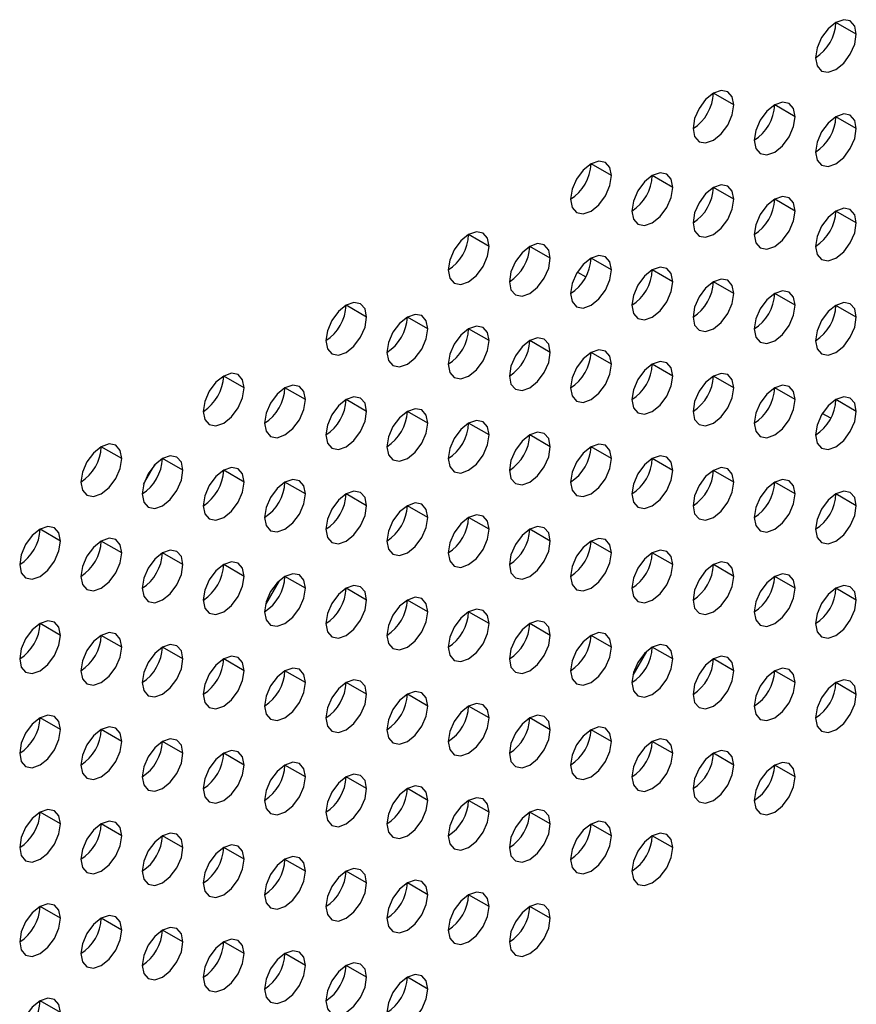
# Model space of a CAD drawing. Header units: millimetres. Extents: x 0 to 1118, y 0 to 864.
# Tile 330 of 397: x 988.77 to 991.67, y 707.5 to 710.91. Entities that reach past the tile are written whole.
import ezdxf

# ---------------------------------------------------------------- set-up
doc = ezdxf.new("R2010")
doc.units = ezdxf.units.MM

msp = doc.modelspace()

# ---------------------------------------------------------------- linework, layer by layer
at = {"color": 7, "linetype": 'Continuous', "lineweight": 25}
for p, q in [((991.6661, 710.8602), (991.5954, 710.901)), ((991.2419, 710.6152), (991.1712, 710.6561)), ((991.454, 710.5744), (991.3833, 710.6152)), ((991.6661, 710.5335), (991.5954, 710.5744)), ((990.8176, 710.3703), (990.7469, 710.4111)), ((991.0298, 710.3295), (990.959, 710.3703)), ((991.2419, 710.2886), (991.1712, 710.3294)), ((991.454, 710.2478), (991.3833, 710.2886)), ((991.6661, 710.2069), (991.5954, 710.2478)), ((990.3934, 710.1254), (990.3226, 710.1662)), ((990.6055, 710.0845), (990.5348, 710.1254)), ((990.8176, 710.0437), (990.7469, 710.0845)), ((990.6997, 710.0365), (990.7289, 710.0197)), ((991.0298, 710.0029), (990.959, 710.0437)), ((991.2419, 709.962), (991.1712, 710.0028)), ((991.454, 709.9212), (991.3833, 709.962)), ((989.9691, 709.8805), (989.8984, 709.9213)), ((990.8885, 709.9275), (990.8937, 709.9245)), ((991.6661, 709.8803), (991.5954, 709.9211)), ((990.1812, 709.8396), (990.1105, 709.8804)), ((990.3934, 709.7988), (990.3226, 709.8396)), ((990.6055, 709.7579), (990.5348, 709.7988)), ((990.8176, 709.7171), (990.7469, 709.7579)), ((991.0298, 709.6762), (990.959, 709.7171)), ((989.5448, 709.6356), (989.4741, 709.6764)), ((991.2419, 709.6354), (991.1712, 709.6762)), ((989.757, 709.5947), (989.6862, 709.6355)), ((991.454, 709.5945), (991.3833, 709.6354)), ((989.9691, 709.5539), (989.8984, 709.5947)), ((991.6661, 709.5537), (991.5954, 709.5945)), ((990.1812, 709.513), (990.1105, 709.5538)), ((991.5775, 709.5298), (991.5483, 709.5466)), ((990.3934, 709.4722), (990.3226, 709.513)), ((990.6055, 709.4313), (990.5348, 709.4721)), ((989.1206, 709.3906), (989.0499, 709.4314)), ((990.8176, 709.3905), (990.7469, 709.4313)), ((989.3327, 709.3498), (989.262, 709.3906)), ((991.0298, 709.3496), (990.959, 709.3904)), ((989.1964, 709.3016), (989.2356, 709.3695)), ((989.5448, 709.3089), (989.4741, 709.3498)), ((991.2419, 709.3088), (991.1712, 709.3496)), ((989.757, 709.2681), (989.6862, 709.3089)), ((991.454, 709.2679), (991.3833, 709.3087)), ((989.9691, 709.2272), (989.8984, 709.2681)), ((991.6661, 709.2271), (991.5954, 709.2679)), ((990.1812, 709.1864), (990.1105, 709.2272)), ((990.3934, 709.1455), (990.3226, 709.1864)), ((988.9084, 709.1049), (988.8377, 709.1457)), ((990.6055, 709.1047), (990.5348, 709.1455)), ((989.1206, 709.064), (989.0499, 709.1048)), ((990.8176, 709.0639), (990.7469, 709.1047)), ((989.3327, 709.0232), (989.262, 709.064)), ((991.0298, 709.023), (990.959, 709.0638)), ((989.5448, 708.9823), (989.4741, 709.0231)), ((991.2419, 708.9822), (991.1712, 709.023)), ((989.757, 708.9415), (989.6862, 708.9823)), ((991.454, 708.9413), (991.3833, 708.9821)), ((989.6662, 708.9673), (989.6185, 708.8847)), ((989.9691, 708.9006), (989.8984, 708.9414)), ((991.6661, 708.9005), (991.5954, 708.9413)), ((990.1812, 708.8598), (990.1105, 708.9006)), ((990.3934, 708.8189), (990.3226, 708.8598)), ((988.9084, 708.7782), (988.8377, 708.8191)), ((990.6055, 708.7781), (990.5348, 708.8189)), ((989.1206, 708.7374), (989.0499, 708.7782)), ((990.8176, 708.7372), (990.7469, 708.7781)), ((989.3327, 708.6965), (989.262, 708.7374)), ((990.9387, 708.722), (990.8913, 708.64)), ((991.0298, 708.6964), (990.959, 708.7372)), ((989.5448, 708.6557), (989.4741, 708.6965)), ((991.2419, 708.6555), (991.1712, 708.6964)), ((989.757, 708.6149), (989.6862, 708.6557)), ((991.454, 708.6147), (991.3833, 708.6555)), ((989.9691, 708.574), (989.8984, 708.6148)), ((991.6661, 708.5738), (991.5954, 708.6147)), ((990.1812, 708.5332), (990.1105, 708.574)), ((990.3934, 708.4923), (990.3226, 708.5331)), ((988.9084, 708.4516), (988.8377, 708.4924)), ((990.6055, 708.4515), (990.5348, 708.4923)), ((989.1206, 708.4108), (989.0499, 708.4516)), ((990.8176, 708.4106), (990.7469, 708.4514)), ((989.3327, 708.3699), (989.262, 708.4108)), ((991.0298, 708.3698), (990.959, 708.4106)), ((989.5448, 708.3291), (989.4741, 708.3699)), ((991.2419, 708.3289), (991.1712, 708.3697)), ((989.757, 708.2882), (989.6862, 708.3291)), ((991.454, 708.2881), (991.3833, 708.3289)), ((989.9691, 708.2474), (989.8984, 708.2882)), ((990.1812, 708.2065), (990.1105, 708.2474)), ((990.3934, 708.1657), (990.3226, 708.2065)), ((988.9084, 708.125), (988.8377, 708.1658)), ((990.6055, 708.1249), (990.5348, 708.1657)), ((989.1206, 708.0842), (989.0499, 708.125)), ((990.8176, 708.084), (990.7469, 708.1248)), ((989.3327, 708.0433), (989.262, 708.0841)), ((991.0298, 708.0432), (990.959, 708.084)), ((989.5448, 708.0025), (989.4741, 708.0433)), ((989.757, 707.9616), (989.6862, 708.0024)), ((989.9691, 707.9208), (989.8984, 707.9616)), ((990.1812, 707.8799), (990.1105, 707.9207)), ((990.3934, 707.8391), (990.3226, 707.8799)), ((988.9084, 707.7984), (988.8377, 707.8392)), ((990.6055, 707.7982), (990.5348, 707.8391)), ((989.1206, 707.7575), (989.0499, 707.7984)), ((989.3327, 707.7167), (989.262, 707.7575)), ((989.5448, 707.6759), (989.4741, 707.7167)), ((989.757, 707.635), (989.6862, 707.6758)), ((989.9691, 707.5942), (989.8984, 707.635)), ((990.1812, 707.5533), (990.1105, 707.5941)), ((988.9084, 707.4718), (988.8377, 707.5126))]:
    msp.add_line(p, q, dxfattribs=at)
at = {"color": 7, "linetype": 'Continuous', "lineweight": 25, "flags": 128}
for points in [[(991.6661, 710.8602), (991.6608, 710.8883), (991.6454, 710.9059), (991.6225, 710.9104), (991.5954, 710.901), (991.5684, 710.8792), (991.5454, 710.8482), (991.5301, 710.8129), (991.5247, 710.7785)], [(991.5247, 710.7785), (991.5301, 710.7504), (991.5454, 710.7327), (991.5684, 710.7283), (991.5954, 710.7377), (991.6225, 710.7595), (991.6454, 710.7905), (991.6608, 710.8258), (991.6661, 710.8602)], [(991.2419, 710.6152), (991.2365, 710.6434), (991.2212, 710.661), (991.1982, 710.6655), (991.1712, 710.6561), (991.1441, 710.6342), (991.1212, 710.6033), (991.1058, 710.568), (991.1005, 710.5336)], [(991.1005, 710.5336), (991.1058, 710.5055), (991.1212, 710.4878), (991.1441, 710.4834), (991.1712, 710.4928), (991.1982, 710.5146), (991.2212, 710.5455), (991.2365, 710.5809), (991.2419, 710.6152)], [(991.454, 710.5744), (991.4486, 710.6025), (991.4333, 710.6202), (991.4104, 710.6246), (991.3833, 710.6152), (991.3562, 710.5934), (991.3333, 710.5624), (991.318, 710.5271), (991.3126, 710.4928)], [(991.6661, 710.5335), (991.6608, 710.5617), (991.6454, 710.5793), (991.6225, 710.5838), (991.5954, 710.5744), (991.5684, 710.5525), (991.5454, 710.5216), (991.5301, 710.4863), (991.5247, 710.4519)], [(991.3126, 710.4928), (991.318, 710.4646), (991.3333, 710.447), (991.3562, 710.4425), (991.3833, 710.4519), (991.4104, 710.4738), (991.4333, 710.5047), (991.4486, 710.54), (991.454, 710.5744)], [(991.5247, 710.4519), (991.5301, 710.4238), (991.5454, 710.4061), (991.5684, 710.4017), (991.5954, 710.4111), (991.6225, 710.4329), (991.6454, 710.4639), (991.6608, 710.4992), (991.6661, 710.5335)], [(990.8176, 710.3703), (990.8122, 710.3985), (990.7969, 710.4161), (990.774, 710.4206), (990.7469, 710.4112), (990.7198, 710.3893), (990.6969, 710.3584), (990.6816, 710.323), (990.6762, 710.2887)], [(991.0298, 710.3295), (991.0244, 710.3576), (991.009, 710.3753), (990.9861, 710.3797), (990.959, 710.3703), (990.932, 710.3485), (990.909, 710.3175), (990.8937, 710.2822), (990.8883, 710.2478)], [(990.6762, 710.2887), (990.6816, 710.2605), (990.6969, 710.2429), (990.7198, 710.2384), (990.7469, 710.2478), (990.774, 710.2697), (990.7969, 710.3006), (990.8122, 710.336), (990.8176, 710.3703)], [(990.8883, 710.2478), (990.8937, 710.2197), (990.909, 710.202), (990.932, 710.1976), (990.959, 710.207), (990.9861, 710.2288), (991.009, 710.2598), (991.0244, 710.2951), (991.0298, 710.3295)], [(991.2419, 710.2886), (991.2365, 710.3168), (991.2212, 710.3344), (991.1982, 710.3389), (991.1712, 710.3295), (991.1441, 710.3076), (991.1212, 710.2767), (991.1058, 710.2413), (991.1005, 710.207)], [(991.1005, 710.207), (991.1058, 710.1788), (991.1212, 710.1612), (991.1441, 710.1567), (991.1712, 710.1661), (991.1982, 710.188), (991.2212, 710.2189), (991.2365, 710.2543), (991.2419, 710.2886)], [(991.454, 710.2478), (991.4486, 710.2759), (991.4333, 710.2936), (991.4104, 710.298), (991.3833, 710.2886), (991.3562, 710.2668), (991.3333, 710.2358), (991.318, 710.2005), (991.3126, 710.1661)], [(991.3126, 710.1661), (991.318, 710.138), (991.3333, 710.1204), (991.3562, 710.1159), (991.3833, 710.1253), (991.4104, 710.1471), (991.4333, 710.1781), (991.4486, 710.2134), (991.454, 710.2478)], [(991.6661, 710.2069), (991.6608, 710.2351), (991.6454, 710.2527), (991.6225, 710.2572), (991.5954, 710.2478), (991.5684, 710.2259), (991.5454, 710.195), (991.5301, 710.1596), (991.5247, 710.1253)], [(991.5247, 710.1253), (991.5301, 710.0971), (991.5454, 710.0795), (991.5684, 710.0751), (991.5954, 710.0845), (991.6225, 710.1063), (991.6454, 710.1372), (991.6608, 710.1726), (991.6661, 710.2069)], [(990.3934, 710.1254), (990.388, 710.1535), (990.3726, 710.1712), (990.3497, 710.1756), (990.3226, 710.1662), (990.2956, 710.1444), (990.2726, 710.1134), (990.2573, 710.0781), (990.2519, 710.0438)], [(990.2519, 710.0438), (990.2573, 710.0156), (990.2726, 709.998), (990.2956, 709.9935), (990.3226, 710.0029), (990.3497, 710.0248), (990.3726, 710.0557), (990.388, 710.091), (990.3934, 710.1254)], [(990.6055, 710.0845), (990.6001, 710.1127), (990.5848, 710.1303), (990.5618, 710.1348), (990.5348, 710.1254), (990.5077, 710.1035), (990.4848, 710.0726), (990.4694, 710.0373), (990.4641, 710.0029)], [(990.4641, 710.0029), (990.4694, 709.9748), (990.4848, 709.9571), (990.5077, 709.9527), (990.5348, 709.9621), (990.5618, 709.9839), (990.5848, 710.0149), (990.6001, 710.0502), (990.6055, 710.0845)], [(990.8176, 710.0437), (990.8122, 710.0718), (990.7969, 710.0895), (990.774, 710.0939), (990.7469, 710.0845), (990.7198, 710.0627), (990.6969, 710.0318), (990.6816, 709.9964), (990.6762, 709.9621)], [(990.6762, 709.9621), (990.6816, 709.9339), (990.6969, 709.9163), (990.7198, 709.9118), (990.7469, 709.9212), (990.774, 709.9431), (990.7969, 709.974), (990.8122, 710.0093), (990.8176, 710.0437)], [(991.0298, 710.0029), (991.0244, 710.031), (991.009, 710.0486), (990.9861, 710.0531), (990.959, 710.0437), (990.932, 710.0219), (990.909, 709.9909), (990.8937, 709.9556), (990.8883, 709.9212)], [(990.8883, 709.9212), (990.8937, 709.8931), (990.909, 709.8754), (990.932, 709.871), (990.959, 709.8804), (990.9861, 709.9022), (991.009, 709.9332), (991.0244, 709.9685), (991.0298, 710.0029)], [(991.2419, 709.962), (991.2365, 709.9901), (991.2212, 710.0078), (991.1982, 710.0122), (991.1712, 710.0028), (991.1441, 709.981), (991.1212, 709.9501), (991.1058, 709.9147), (991.1005, 709.8804)], [(991.454, 709.9212), (991.4486, 709.9493), (991.4333, 709.9669), (991.4104, 709.9714), (991.3833, 709.962), (991.3562, 709.9402), (991.3333, 709.9092), (991.318, 709.8739), (991.3126, 709.8395)], [(991.1005, 709.8804), (991.1058, 709.8522), (991.1212, 709.8346), (991.1441, 709.8301), (991.1712, 709.8395), (991.1982, 709.8614), (991.2212, 709.8923), (991.2365, 709.9277), (991.2419, 709.962)], [(989.9691, 709.8805), (989.9637, 709.9086), (989.9484, 709.9263), (989.9254, 709.9307), (989.8984, 709.9213), (989.8713, 709.8995), (989.8484, 709.8685), (989.8331, 709.8332), (989.8277, 709.7988)], [(991.3126, 709.8395), (991.318, 709.8114), (991.3333, 709.7937), (991.3562, 709.7893), (991.3833, 709.7987), (991.4104, 709.8205), (991.4333, 709.8515), (991.4486, 709.8868), (991.454, 709.9212)], [(991.6661, 709.8803), (991.6608, 709.9085), (991.6454, 709.9261), (991.6225, 709.9306), (991.5954, 709.9211), (991.5684, 709.8993), (991.5454, 709.8684), (991.5301, 709.833), (991.5247, 709.7987)], [(989.8277, 709.7988), (989.8331, 709.7707), (989.8484, 709.7531), (989.8713, 709.7486), (989.8984, 709.758), (989.9254, 709.7798), (989.9484, 709.8108), (989.9637, 709.8461), (989.9691, 709.8805)], [(990.1812, 709.8396), (990.1758, 709.8678), (990.1605, 709.8854), (990.1376, 709.8899), (990.1105, 709.8805), (990.0835, 709.8586), (990.0605, 709.8277), (990.0452, 709.7923), (990.0398, 709.758)], [(991.5247, 709.7987), (991.5301, 709.7705), (991.5454, 709.7529), (991.5684, 709.7484), (991.5954, 709.7578), (991.6225, 709.7797), (991.6454, 709.8106), (991.6608, 709.846), (991.6661, 709.8803)], [(990.0398, 709.758), (990.0452, 709.7298), (990.0605, 709.7122), (990.0835, 709.7077), (990.1105, 709.7172), (990.1376, 709.739), (990.1605, 709.7699), (990.1758, 709.8053), (990.1812, 709.8396)], [(990.3934, 709.7988), (990.388, 709.8269), (990.3726, 709.8446), (990.3497, 709.849), (990.3226, 709.8396), (990.2956, 709.8178), (990.2726, 709.7868), (990.2573, 709.7515), (990.2519, 709.7171)], [(990.2519, 709.7171), (990.2573, 709.689), (990.2726, 709.6714), (990.2956, 709.6669), (990.3226, 709.6763), (990.3497, 709.6981), (990.3726, 709.7291), (990.388, 709.7644), (990.3934, 709.7988)], [(990.6055, 709.7579), (990.6001, 709.7861), (990.5848, 709.8037), (990.5618, 709.8082), (990.5348, 709.7988), (990.5077, 709.7769), (990.4848, 709.746), (990.4694, 709.7106), (990.4641, 709.6763)], [(990.8176, 709.7171), (990.8122, 709.7452), (990.7969, 709.7629), (990.774, 709.7673), (990.7469, 709.7579), (990.7198, 709.7361), (990.6969, 709.7051), (990.6816, 709.6698), (990.6762, 709.6354)], [(990.4641, 709.6763), (990.4694, 709.6482), (990.4848, 709.6305), (990.5077, 709.6261), (990.5348, 709.6355), (990.5618, 709.6573), (990.5848, 709.6882), (990.6001, 709.7236), (990.6055, 709.7579)], [(991.0298, 709.6762), (991.0244, 709.7044), (991.009, 709.722), (990.9861, 709.7265), (990.959, 709.7171), (990.932, 709.6952), (990.909, 709.6643), (990.8937, 709.629), (990.8883, 709.5946)], [(990.6762, 709.6354), (990.6816, 709.6073), (990.6969, 709.5897), (990.7198, 709.5852), (990.7469, 709.5946), (990.774, 709.6164), (990.7969, 709.6474), (990.8122, 709.6827), (990.8176, 709.7171)], [(989.5448, 709.6356), (989.5394, 709.6637), (989.5241, 709.6813), (989.5012, 709.6858), (989.4741, 709.6764), (989.4471, 709.6545), (989.4241, 709.6236), (989.4088, 709.5883), (989.4034, 709.5539)], [(990.8883, 709.5946), (990.8937, 709.5665), (990.909, 709.5488), (990.932, 709.5444), (990.959, 709.5538), (990.9861, 709.5756), (991.009, 709.6065), (991.0244, 709.6419), (991.0298, 709.6762)], [(991.2419, 709.6354), (991.2365, 709.6635), (991.2212, 709.6812), (991.1982, 709.6856), (991.1712, 709.6762), (991.1441, 709.6544), (991.1212, 709.6234), (991.1058, 709.5881), (991.1005, 709.5538)], [(989.4034, 709.5539), (989.4088, 709.5258), (989.4241, 709.5081), (989.4471, 709.5037), (989.4741, 709.5131), (989.5012, 709.5349), (989.5241, 709.5659), (989.5394, 709.6012), (989.5448, 709.6356)], [(989.757, 709.5947), (989.7516, 709.6228), (989.7362, 709.6405), (989.7133, 709.6449), (989.6862, 709.6355), (989.6592, 709.6137), (989.6362, 709.5828), (989.6209, 709.5474), (989.6155, 709.5131)], [(991.1005, 709.5538), (991.1058, 709.5256), (991.1212, 709.508), (991.1441, 709.5035), (991.1712, 709.5129), (991.1982, 709.5348), (991.2212, 709.5657), (991.2365, 709.601), (991.2419, 709.6354)], [(991.454, 709.5945), (991.4486, 709.6227), (991.4333, 709.6403), (991.4104, 709.6448), (991.3833, 709.6354), (991.3562, 709.6135), (991.3333, 709.5826), (991.318, 709.5473), (991.3126, 709.5129)], [(989.6155, 709.5131), (989.6209, 709.4849), (989.6362, 709.4673), (989.6592, 709.4628), (989.6862, 709.4722), (989.7133, 709.4941), (989.7362, 709.525), (989.7516, 709.5603), (989.757, 709.5947)], [(989.9691, 709.5539), (989.9637, 709.582), (989.9484, 709.5996), (989.9254, 709.6041), (989.8984, 709.5947), (989.8713, 709.5729), (989.8484, 709.5419), (989.8331, 709.5066), (989.8277, 709.4722)], [(991.3126, 709.5129), (991.318, 709.4848), (991.3333, 709.4671), (991.3562, 709.4627), (991.3833, 709.4721), (991.4104, 709.4939), (991.4333, 709.5249), (991.4486, 709.5602), (991.454, 709.5945)], [(991.6661, 709.5537), (991.6608, 709.5818), (991.6454, 709.5995), (991.6225, 709.6039), (991.5954, 709.5945), (991.5684, 709.5727), (991.5454, 709.5418), (991.5301, 709.5064), (991.5247, 709.4721)], [(990.1812, 709.513), (990.1758, 709.5412), (990.1605, 709.5588), (990.1376, 709.5632), (990.1105, 709.5538), (990.0835, 709.532), (990.0605, 709.5011), (990.0452, 709.4657), (990.0398, 709.4314)], [(989.8277, 709.4722), (989.8331, 709.4441), (989.8484, 709.4264), (989.8713, 709.422), (989.8984, 709.4314), (989.9254, 709.4532), (989.9484, 709.4842), (989.9637, 709.5195), (989.9691, 709.5539)], [(990.3934, 709.4722), (990.388, 709.5003), (990.3726, 709.5179), (990.3497, 709.5224), (990.3226, 709.513), (990.2956, 709.4912), (990.2726, 709.4602), (990.2573, 709.4249), (990.2519, 709.3905)], [(991.5247, 709.4721), (991.5301, 709.4439), (991.5454, 709.4263), (991.5684, 709.4218), (991.5954, 709.4312), (991.6225, 709.4531), (991.6454, 709.484), (991.6608, 709.5193), (991.6661, 709.5537)], [(990.0398, 709.4314), (990.0452, 709.4032), (990.0605, 709.3856), (990.0835, 709.3811), (990.1105, 709.3905), (990.1376, 709.4124), (990.1605, 709.4433), (990.1758, 709.4787), (990.1812, 709.513)], [(990.2519, 709.3905), (990.2573, 709.3624), (990.2726, 709.3447), (990.2956, 709.3403), (990.3226, 709.3497), (990.3497, 709.3715), (990.3726, 709.4025), (990.388, 709.4378), (990.3934, 709.4722)], [(990.6055, 709.4313), (990.6001, 709.4595), (990.5848, 709.4771), (990.5618, 709.4816), (990.5348, 709.4722), (990.5077, 709.4503), (990.4848, 709.4194), (990.4694, 709.384), (990.4641, 709.3497)], [(989.1206, 709.3906), (989.1152, 709.4188), (989.0999, 709.4364), (989.0769, 709.4409), (989.0499, 709.4315), (989.0228, 709.4096), (988.9999, 709.3787), (988.9845, 709.3433), (988.9791, 709.309)], [(990.4641, 709.3497), (990.4694, 709.3215), (990.4848, 709.3039), (990.5077, 709.2994), (990.5348, 709.3088), (990.5618, 709.3307), (990.5848, 709.3616), (990.6001, 709.397), (990.6055, 709.4313)], [(990.8176, 709.3905), (990.8122, 709.4186), (990.7969, 709.4363), (990.774, 709.4407), (990.7469, 709.4313), (990.7198, 709.4095), (990.6969, 709.3785), (990.6816, 709.3432), (990.6762, 709.3088)], [(988.9791, 709.309), (988.9845, 709.2808), (988.9999, 709.2632), (989.0228, 709.2587), (989.0499, 709.2682), (989.0769, 709.29), (989.0999, 709.3209), (989.1152, 709.3563), (989.1206, 709.3906)], [(989.3327, 709.3498), (989.3273, 709.3779), (989.312, 709.3956), (989.289, 709.4), (989.262, 709.3906), (989.2349, 709.3688), (989.212, 709.3378), (989.1967, 709.3025), (989.1913, 709.2681)], [(990.6762, 709.3088), (990.6816, 709.2807), (990.6969, 709.263), (990.7198, 709.2586), (990.7469, 709.268), (990.774, 709.2898), (990.7969, 709.3208), (990.8122, 709.3561), (990.8176, 709.3905)], [(991.0298, 709.3496), (991.0244, 709.3778), (991.009, 709.3954), (990.9861, 709.3999), (990.959, 709.3905), (990.932, 709.3686), (990.909, 709.3377), (990.8937, 709.3023), (990.8883, 709.268)], [(989.5448, 709.3089), (989.5394, 709.3371), (989.5241, 709.3547), (989.5012, 709.3592), (989.4741, 709.3498), (989.4471, 709.3279), (989.4241, 709.297), (989.4088, 709.2616), (989.4034, 709.2273)], [(991.2419, 709.3088), (991.2365, 709.3369), (991.2212, 709.3546), (991.1982, 709.359), (991.1712, 709.3496), (991.1441, 709.3278), (991.1212, 709.2968), (991.1058, 709.2615), (991.1005, 709.2271)], [(989.1913, 709.2681), (989.1967, 709.24), (989.212, 709.2224), (989.2349, 709.2179), (989.262, 709.2273), (989.289, 709.2491), (989.312, 709.2801), (989.3273, 709.3154), (989.3327, 709.3498)], [(989.757, 709.2681), (989.7516, 709.2962), (989.7362, 709.3139), (989.7133, 709.3183), (989.6862, 709.3089), (989.6592, 709.2871), (989.6362, 709.2561), (989.6209, 709.2208), (989.6155, 709.1864)], [(990.8883, 709.268), (990.8937, 709.2398), (990.909, 709.2222), (990.932, 709.2177), (990.959, 709.2271), (990.9861, 709.249), (991.009, 709.2799), (991.0244, 709.3153), (991.0298, 709.3496)], [(991.454, 709.2679), (991.4486, 709.2961), (991.4333, 709.3137), (991.4104, 709.3182), (991.3833, 709.3088), (991.3562, 709.2869), (991.3333, 709.256), (991.318, 709.2206), (991.3126, 709.1863)], [(989.4034, 709.2273), (989.4088, 709.1992), (989.4241, 709.1815), (989.4471, 709.1771), (989.4741, 709.1865), (989.5012, 709.2083), (989.5241, 709.2392), (989.5394, 709.2746), (989.5448, 709.3089)], [(991.1005, 709.2271), (991.1058, 709.199), (991.1212, 709.1814), (991.1441, 709.1769), (991.1712, 709.1863), (991.1982, 709.2081), (991.2212, 709.2391), (991.2365, 709.2744), (991.2419, 709.3088)], [(989.6155, 709.1864), (989.6209, 709.1583), (989.6362, 709.1407), (989.6592, 709.1362), (989.6862, 709.1456), (989.7133, 709.1675), (989.7362, 709.1984), (989.7516, 709.2337), (989.757, 709.2681)], [(989.9691, 709.2272), (989.9637, 709.2554), (989.9484, 709.273), (989.9254, 709.2775), (989.8984, 709.2681), (989.8713, 709.2462), (989.8484, 709.2153), (989.8331, 709.18), (989.8277, 709.1456)], [(991.3126, 709.1863), (991.318, 709.1581), (991.3333, 709.1405), (991.3562, 709.136), (991.3833, 709.1455), (991.4104, 709.1673), (991.4333, 709.1982), (991.4486, 709.2336), (991.454, 709.2679)], [(991.6661, 709.2271), (991.6608, 709.2552), (991.6454, 709.2729), (991.6225, 709.2773), (991.5954, 709.2679), (991.5684, 709.2461), (991.5454, 709.2151), (991.5301, 709.1798), (991.5247, 709.1454)], [(989.8277, 709.1456), (989.8331, 709.1175), (989.8484, 709.0998), (989.8713, 709.0954), (989.8984, 709.1048), (989.9254, 709.1266), (989.9484, 709.1575), (989.9637, 709.1929), (989.9691, 709.2272)], [(990.1812, 709.1864), (990.1758, 709.2145), (990.1605, 709.2322), (990.1376, 709.2366), (990.1105, 709.2272), (990.0835, 709.2054), (990.0605, 709.1744), (990.0452, 709.1391), (990.0398, 709.1048)], [(991.5247, 709.1454), (991.5301, 709.1173), (991.5454, 709.0997), (991.5684, 709.0952), (991.5954, 709.1046), (991.6225, 709.1264), (991.6454, 709.1574), (991.6608, 709.1927), (991.6661, 709.2271)], [(990.0398, 709.1048), (990.0452, 709.0766), (990.0605, 709.059), (990.0835, 709.0545), (990.1105, 709.0639), (990.1376, 709.0858), (990.1605, 709.1167), (990.1758, 709.152), (990.1812, 709.1864)], [(990.3934, 709.1455), (990.388, 709.1737), (990.3726, 709.1913), (990.3497, 709.1958), (990.3226, 709.1864), (990.2956, 709.1645), (990.2726, 709.1336), (990.2573, 709.0983), (990.2519, 709.0639)], [(988.9084, 709.1049), (988.903, 709.133), (988.8877, 709.1506), (988.8648, 709.1551), (988.8377, 709.1457), (988.8107, 709.1239), (988.7877, 709.0929), (988.7724, 709.0576), (988.767, 709.0232)], [(990.6055, 709.1047), (990.6001, 709.1328), (990.5848, 709.1505), (990.5618, 709.1549), (990.5348, 709.1455), (990.5077, 709.1237), (990.4848, 709.0928), (990.4694, 709.0574), (990.4641, 709.0231)], [(989.1206, 709.064), (989.1152, 709.0922), (989.0999, 709.1098), (989.0769, 709.1143), (989.0499, 709.1048), (989.0228, 709.083), (988.9999, 709.0521), (988.9845, 709.0167), (988.9791, 708.9824)], [(990.2519, 709.0639), (990.2573, 709.0358), (990.2726, 709.0181), (990.2956, 709.0137), (990.3226, 709.0231), (990.3497, 709.0449), (990.3726, 709.0759), (990.388, 709.1112), (990.3934, 709.1455)], [(990.8176, 709.0639), (990.8122, 709.092), (990.7969, 709.1096), (990.774, 709.1141), (990.7469, 709.1047), (990.7198, 709.0828), (990.6969, 709.0519), (990.6816, 709.0166), (990.6762, 708.9822)], [(988.767, 709.0232), (988.7724, 708.9951), (988.7877, 708.9774), (988.8107, 708.973), (988.8377, 708.9824), (988.8648, 709.0042), (988.8877, 709.0352), (988.903, 709.0705), (988.9084, 709.1049)], [(990.4641, 709.0231), (990.4694, 708.9949), (990.4848, 708.9773), (990.5077, 708.9728), (990.5348, 708.9822), (990.5618, 709.0041), (990.5848, 709.035), (990.6001, 709.0703), (990.6055, 709.1047)], [(988.9791, 708.9824), (988.9845, 708.9542), (988.9999, 708.9366), (989.0228, 708.9321), (989.0499, 708.9415), (989.0769, 708.9634), (989.0999, 708.9943), (989.1152, 709.0297), (989.1206, 709.064)], [(989.3327, 709.0232), (989.3273, 709.0513), (989.312, 709.0689), (989.289, 709.0734), (989.262, 709.064), (989.2349, 709.0422), (989.212, 709.0112), (989.1967, 708.9759), (989.1913, 708.9415)], [(990.6762, 708.9822), (990.6816, 708.9541), (990.6969, 708.9364), (990.7198, 708.932), (990.7469, 708.9414), (990.774, 708.9632), (990.7969, 708.9942), (990.8122, 709.0295), (990.8176, 709.0639)], [(991.0298, 709.023), (991.0244, 709.0511), (991.009, 709.0688), (990.9861, 709.0732), (990.959, 709.0638), (990.932, 709.042), (990.909, 709.0111), (990.8937, 708.9757), (990.8883, 708.9414)], [(989.1913, 708.9415), (989.1967, 708.9134), (989.212, 708.8957), (989.2349, 708.8913), (989.262, 708.9007), (989.289, 708.9225), (989.312, 708.9535), (989.3273, 708.9888), (989.3327, 709.0232)], [(989.5448, 708.9823), (989.5394, 709.0105), (989.5241, 709.0281), (989.5012, 709.0326), (989.4741, 709.0232), (989.4471, 709.0013), (989.4241, 708.9704), (989.4088, 708.935), (989.4034, 708.9007)], [(990.8883, 708.9414), (990.8937, 708.9132), (990.909, 708.8956), (990.932, 708.8911), (990.959, 708.9005), (990.9861, 708.9224), (991.009, 708.9533), (991.0244, 708.9887), (991.0298, 709.023)], [(991.2419, 708.9822), (991.2365, 709.0103), (991.2212, 709.0279), (991.1982, 709.0324), (991.1712, 709.023), (991.1441, 709.0012), (991.1212, 708.9702), (991.1058, 708.9349), (991.1005, 708.9005)], [(989.4034, 708.9007), (989.4088, 708.8725), (989.4241, 708.8549), (989.4471, 708.8504), (989.4741, 708.8598), (989.5012, 708.8817), (989.5241, 708.9126), (989.5394, 708.948), (989.5448, 708.9823)], [(989.757, 708.9415), (989.7516, 708.9696), (989.7362, 708.9873), (989.7133, 708.9917), (989.6862, 708.9823), (989.6592, 708.9605), (989.6362, 708.9295), (989.6209, 708.8942), (989.6155, 708.8598)], [(991.1005, 708.9005), (991.1058, 708.8724), (991.1212, 708.8547), (991.1441, 708.8503), (991.1712, 708.8597), (991.1982, 708.8815), (991.2212, 708.9125), (991.2365, 708.9478), (991.2419, 708.9822)], [(991.454, 708.9413), (991.4486, 708.9695), (991.4333, 708.9871), (991.4104, 708.9916), (991.3833, 708.9821), (991.3562, 708.9603), (991.3333, 708.9294), (991.318, 708.894), (991.3126, 708.8597)], [(989.9691, 708.9006), (989.9637, 708.9288), (989.9484, 708.9464), (989.9254, 708.9509), (989.8984, 708.9415), (989.8713, 708.9196), (989.8484, 708.8887), (989.8331, 708.8533), (989.8277, 708.819)], [(991.6661, 708.9005), (991.6608, 708.9286), (991.6454, 708.9462), (991.6225, 708.9507), (991.5954, 708.9413), (991.5684, 708.9195), (991.5454, 708.8885), (991.5301, 708.8532), (991.5247, 708.8188)], [(989.6155, 708.8598), (989.6209, 708.8317), (989.6362, 708.814), (989.6592, 708.8096), (989.6862, 708.819), (989.7133, 708.8408), (989.7362, 708.8718), (989.7516, 708.9071), (989.757, 708.9415)], [(990.1812, 708.8598), (990.1758, 708.8879), (990.1605, 708.9056), (990.1376, 708.91), (990.1105, 708.9006), (990.0835, 708.8788), (990.0605, 708.8478), (990.0452, 708.8125), (990.0398, 708.7781)], [(991.3126, 708.8597), (991.318, 708.8315), (991.3333, 708.8139), (991.3562, 708.8094), (991.3833, 708.8188), (991.4104, 708.8407), (991.4333, 708.8716), (991.4486, 708.907), (991.454, 708.9413)], [(989.8277, 708.819), (989.8331, 708.7908), (989.8484, 708.7732), (989.8713, 708.7687), (989.8984, 708.7782), (989.9254, 708.8), (989.9484, 708.8309), (989.9637, 708.8663), (989.9691, 708.9006)], [(991.5247, 708.8188), (991.5301, 708.7907), (991.5454, 708.773), (991.5684, 708.7686), (991.5954, 708.778), (991.6225, 708.7998), (991.6454, 708.8308), (991.6608, 708.8661), (991.6661, 708.9005)], [(990.0398, 708.7781), (990.0452, 708.75), (990.0605, 708.7324), (990.0835, 708.7279), (990.1105, 708.7373), (990.1376, 708.7591), (990.1605, 708.7901), (990.1758, 708.8254), (990.1812, 708.8598)], [(990.3934, 708.8189), (990.388, 708.8471), (990.3726, 708.8647), (990.3497, 708.8692), (990.3226, 708.8598), (990.2956, 708.8379), (990.2726, 708.807), (990.2573, 708.7716), (990.2519, 708.7373)], [(988.9084, 708.7782), (988.903, 708.8064), (988.8877, 708.824), (988.8648, 708.8285), (988.8377, 708.8191), (988.8107, 708.7972), (988.7877, 708.7663), (988.7724, 708.731), (988.767, 708.6966)], [(990.2519, 708.7373), (990.2573, 708.7091), (990.2726, 708.6915), (990.2956, 708.6871), (990.3226, 708.6965), (990.3497, 708.7183), (990.3726, 708.7492), (990.388, 708.7846), (990.3934, 708.8189)], [(990.6055, 708.7781), (990.6001, 708.8062), (990.5848, 708.8239), (990.5618, 708.8283), (990.5348, 708.8189), (990.5077, 708.7971), (990.4848, 708.7661), (990.4694, 708.7308), (990.4641, 708.6964)], [(988.767, 708.6966), (988.7724, 708.6685), (988.7877, 708.6508), (988.8107, 708.6464), (988.8377, 708.6558), (988.8648, 708.6776), (988.8877, 708.7085), (988.903, 708.7439), (988.9084, 708.7782)], [(989.1206, 708.7374), (989.1152, 708.7655), (989.0999, 708.7832), (989.0769, 708.7876), (989.0499, 708.7782), (989.0228, 708.7564), (988.9999, 708.7254), (988.9845, 708.6901), (988.9791, 708.6558)], [(990.4641, 708.6964), (990.4694, 708.6683), (990.4848, 708.6507), (990.5077, 708.6462), (990.5348, 708.6556), (990.5618, 708.6774), (990.5848, 708.7084), (990.6001, 708.7437), (990.6055, 708.7781)], [(990.8176, 708.7372), (990.8122, 708.7654), (990.7969, 708.783), (990.774, 708.7875), (990.7469, 708.7781), (990.7198, 708.7562), (990.6969, 708.7253), (990.6816, 708.69), (990.6762, 708.6556)], [(988.9791, 708.6558), (988.9845, 708.6276), (988.9999, 708.61), (989.0228, 708.6055), (989.0499, 708.6149), (989.0769, 708.6368), (989.0999, 708.6677), (989.1152, 708.703), (989.1206, 708.7374)], [(989.3327, 708.6965), (989.3273, 708.7247), (989.312, 708.7423), (989.289, 708.7468), (989.262, 708.7374), (989.2349, 708.7155), (989.212, 708.6846), (989.1967, 708.6493), (989.1913, 708.6149)], [(991.0298, 708.6964), (991.0244, 708.7245), (991.009, 708.7422), (990.9861, 708.7466), (990.959, 708.7372), (990.932, 708.7154), (990.909, 708.6844), (990.8937, 708.6491), (990.8883, 708.6147)], [(989.5448, 708.6557), (989.5394, 708.6838), (989.5241, 708.7015), (989.5012, 708.7059), (989.4741, 708.6965), (989.4471, 708.6747), (989.4241, 708.6438), (989.4088, 708.6084), (989.4034, 708.5741)], [(990.6762, 708.6556), (990.6816, 708.6275), (990.6969, 708.6098), (990.7198, 708.6054), (990.7469, 708.6148), (990.774, 708.6366), (990.7969, 708.6675), (990.8122, 708.7029), (990.8176, 708.7372)], [(991.2419, 708.6555), (991.2365, 708.6837), (991.2212, 708.7013), (991.1982, 708.7058), (991.1712, 708.6964), (991.1441, 708.6745), (991.1212, 708.6436), (991.1058, 708.6083), (991.1005, 708.5739)], [(989.1913, 708.6149), (989.1967, 708.5868), (989.212, 708.5691), (989.2349, 708.5647), (989.262, 708.5741), (989.289, 708.5959), (989.312, 708.6269), (989.3273, 708.6622), (989.3327, 708.6965)], [(990.8883, 708.6147), (990.8937, 708.5866), (990.909, 708.569), (990.932, 708.5645), (990.959, 708.5739), (990.9861, 708.5958), (991.009, 708.6267), (991.0244, 708.662), (991.0298, 708.6964)], [(989.4034, 708.5741), (989.4088, 708.5459), (989.4241, 708.5283), (989.4471, 708.5238), (989.4741, 708.5332), (989.5012, 708.5551), (989.5241, 708.586), (989.5394, 708.6213), (989.5448, 708.6557)], [(989.757, 708.6149), (989.7516, 708.643), (989.7362, 708.6606), (989.7133, 708.6651), (989.6862, 708.6557), (989.6592, 708.6339), (989.6362, 708.6029), (989.6209, 708.5676), (989.6155, 708.5332)], [(991.1005, 708.5739), (991.1058, 708.5458), (991.1212, 708.5281), (991.1441, 708.5237), (991.1712, 708.5331), (991.1982, 708.5549), (991.2212, 708.5858), (991.2365, 708.6212), (991.2419, 708.6555)], [(991.454, 708.6147), (991.4486, 708.6428), (991.4333, 708.6605), (991.4104, 708.6649), (991.3833, 708.6555), (991.3562, 708.6337), (991.3333, 708.6027), (991.318, 708.5674), (991.3126, 708.5331)], [(989.6155, 708.5332), (989.6209, 708.5051), (989.6362, 708.4874), (989.6592, 708.483), (989.6862, 708.4924), (989.7133, 708.5142), (989.7362, 708.5452), (989.7516, 708.5805), (989.757, 708.6149)], [(989.9691, 708.574), (989.9637, 708.6021), (989.9484, 708.6198), (989.9254, 708.6242), (989.8984, 708.6148), (989.8713, 708.593), (989.8484, 708.5621), (989.8331, 708.5267), (989.8277, 708.4924)], [(991.3126, 708.5331), (991.318, 708.5049), (991.3333, 708.4873), (991.3562, 708.4828), (991.3833, 708.4922), (991.4104, 708.5141), (991.4333, 708.545), (991.4486, 708.5803), (991.454, 708.6147)], [(991.6661, 708.5738), (991.6608, 708.602), (991.6454, 708.6196), (991.6225, 708.6241), (991.5954, 708.6147), (991.5684, 708.5928), (991.5454, 708.5619), (991.5301, 708.5266), (991.5247, 708.4922)], [(989.8277, 708.4924), (989.8331, 708.4642), (989.8484, 708.4466), (989.8713, 708.4421), (989.8984, 708.4515), (989.9254, 708.4734), (989.9484, 708.5043), (989.9637, 708.5397), (989.9691, 708.574)], [(990.1812, 708.5332), (990.1758, 708.5613), (990.1605, 708.5789), (990.1376, 708.5834), (990.1105, 708.574), (990.0835, 708.5522), (990.0605, 708.5212), (990.0452, 708.4859), (990.0398, 708.4515)], [(991.5247, 708.4922), (991.5301, 708.4641), (991.5454, 708.4464), (991.5684, 708.442), (991.5954, 708.4514), (991.6225, 708.4732), (991.6454, 708.5042), (991.6608, 708.5395), (991.6661, 708.5738)], [(990.0398, 708.4515), (990.0452, 708.4234), (990.0605, 708.4057), (990.0835, 708.4013), (990.1105, 708.4107), (990.1376, 708.4325), (990.1605, 708.4635), (990.1758, 708.4988), (990.1812, 708.5332)], [(990.3934, 708.4923), (990.388, 708.5205), (990.3726, 708.5381), (990.3497, 708.5426), (990.3226, 708.5331), (990.2956, 708.5113), (990.2726, 708.4804), (990.2573, 708.445), (990.2519, 708.4107)], [(988.9084, 708.4516), (988.903, 708.4798), (988.8877, 708.4974), (988.8648, 708.5019), (988.8377, 708.4925), (988.8107, 708.4706), (988.7877, 708.4397), (988.7724, 708.4043), (988.767, 708.37)], [(990.6055, 708.4515), (990.6001, 708.4796), (990.5848, 708.4972), (990.5618, 708.5017), (990.5348, 708.4923), (990.5077, 708.4705), (990.4848, 708.4395), (990.4694, 708.4042), (990.4641, 708.3698)], [(990.2519, 708.4107), (990.2573, 708.3825), (990.2726, 708.3649), (990.2956, 708.3604), (990.3226, 708.3698), (990.3497, 708.3917), (990.3726, 708.4226), (990.388, 708.458), (990.3934, 708.4923)], [(988.767, 708.37), (988.7724, 708.3418), (988.7877, 708.3242), (988.8107, 708.3197), (988.8377, 708.3292), (988.8648, 708.351), (988.8877, 708.3819), (988.903, 708.4173), (988.9084, 708.4516)], [(989.1206, 708.4108), (989.1152, 708.4389), (989.0999, 708.4566), (989.0769, 708.461), (989.0499, 708.4516), (989.0228, 708.4298), (988.9999, 708.3988), (988.9845, 708.3635), (988.9791, 708.3291)], [(990.4641, 708.3698), (990.4694, 708.3417), (990.4848, 708.324), (990.5077, 708.3196), (990.5348, 708.329), (990.5618, 708.3508), (990.5848, 708.3818), (990.6001, 708.4171), (990.6055, 708.4515)], [(990.8176, 708.4106), (990.8122, 708.4388), (990.7969, 708.4564), (990.774, 708.4609), (990.7469, 708.4515), (990.7198, 708.4296), (990.6969, 708.3987), (990.6816, 708.3633), (990.6762, 708.329)], [(988.9791, 708.3291), (988.9845, 708.301), (988.9999, 708.2834), (989.0228, 708.2789), (989.0499, 708.2883), (989.0769, 708.3101), (989.0999, 708.3411), (989.1152, 708.3764), (989.1206, 708.4108)], [(989.3327, 708.3699), (989.3273, 708.3981), (989.312, 708.4157), (989.289, 708.4202), (989.262, 708.4108), (989.2349, 708.3889), (989.212, 708.358), (989.1967, 708.3226), (989.1913, 708.2883)], [(990.6762, 708.329), (990.6816, 708.3008), (990.6969, 708.2832), (990.7198, 708.2787), (990.7469, 708.2881), (990.774, 708.31), (990.7969, 708.3409), (990.8122, 708.3763), (990.8176, 708.4106)], [(991.0298, 708.3698), (991.0244, 708.3979), (991.009, 708.4156), (990.9861, 708.42), (990.959, 708.4106), (990.932, 708.3888), (990.909, 708.3578), (990.8937, 708.3225), (990.8883, 708.2881)], [(989.1913, 708.2883), (989.1967, 708.2602), (989.212, 708.2425), (989.2349, 708.2381), (989.262, 708.2475), (989.289, 708.2693), (989.312, 708.3002), (989.3273, 708.3356), (989.3327, 708.3699)], [(989.5448, 708.3291), (989.5394, 708.3572), (989.5241, 708.3749), (989.5012, 708.3793), (989.4741, 708.3699), (989.4471, 708.3481), (989.4241, 708.3171), (989.4088, 708.2818), (989.4034, 708.2474)], [(990.8883, 708.2881), (990.8937, 708.26), (990.909, 708.2424), (990.932, 708.2379), (990.959, 708.2473), (990.9861, 708.2691), (991.009, 708.3001), (991.0244, 708.3354), (991.0298, 708.3698)], [(991.2419, 708.3289), (991.2365, 708.3571), (991.2212, 708.3747), (991.1982, 708.3792), (991.1712, 708.3698), (991.1441, 708.3479), (991.1212, 708.317), (991.1058, 708.2816), (991.1005, 708.2473)], [(989.4034, 708.2474), (989.4088, 708.2193), (989.4241, 708.2017), (989.4471, 708.1972), (989.4741, 708.2066), (989.5012, 708.2284), (989.5241, 708.2594), (989.5394, 708.2947), (989.5448, 708.3291)], [(989.757, 708.2882), (989.7516, 708.3164), (989.7362, 708.334), (989.7133, 708.3385), (989.6862, 708.3291), (989.6592, 708.3072), (989.6362, 708.2763), (989.6209, 708.241), (989.6155, 708.2066)], [(991.1005, 708.2473), (991.1058, 708.2191), (991.1212, 708.2015), (991.1441, 708.197), (991.1712, 708.2065), (991.1982, 708.2283), (991.2212, 708.2592), (991.2365, 708.2946), (991.2419, 708.3289)], [(991.454, 708.2881), (991.4486, 708.3162), (991.4333, 708.3339), (991.4104, 708.3383), (991.3833, 708.3289), (991.3562, 708.3071), (991.3333, 708.2761), (991.318, 708.2408), (991.3126, 708.2064)], [(989.9691, 708.2474), (989.9637, 708.2755), (989.9484, 708.2932), (989.9254, 708.2976), (989.8984, 708.2882), (989.8713, 708.2664), (989.8484, 708.2354), (989.8331, 708.2001), (989.8277, 708.1658)], [(989.6155, 708.2066), (989.6209, 708.1785), (989.6362, 708.1608), (989.6592, 708.1564), (989.6862, 708.1658), (989.7133, 708.1876), (989.7362, 708.2185), (989.7516, 708.2539), (989.757, 708.2882)], [(991.3126, 708.2064), (991.318, 708.1783), (991.3333, 708.1607), (991.3562, 708.1562), (991.3833, 708.1656), (991.4104, 708.1874), (991.4333, 708.2184), (991.4486, 708.2537), (991.454, 708.2881)], [(989.8277, 708.1658), (989.8331, 708.1376), (989.8484, 708.12), (989.8713, 708.1155), (989.8984, 708.1249), (989.9254, 708.1468), (989.9484, 708.1777), (989.9637, 708.213), (989.9691, 708.2474)], [(990.1812, 708.2065), (990.1758, 708.2347), (990.1605, 708.2523), (990.1376, 708.2568), (990.1105, 708.2474), (990.0835, 708.2255), (990.0605, 708.1946), (990.0452, 708.1593), (990.0398, 708.1249)], [(990.0398, 708.1249), (990.0452, 708.0968), (990.0605, 708.0791), (990.0835, 708.0747), (990.1105, 708.0841), (990.1376, 708.1059), (990.1605, 708.1369), (990.1758, 708.1722), (990.1812, 708.2065)], [(990.3934, 708.1657), (990.388, 708.1938), (990.3726, 708.2115), (990.3497, 708.2159), (990.3226, 708.2065), (990.2956, 708.1847), (990.2726, 708.1538), (990.2573, 708.1184), (990.2519, 708.0841)], [(988.9084, 708.125), (988.903, 708.1532), (988.8877, 708.1708), (988.8648, 708.1752), (988.8377, 708.1658), (988.8107, 708.144), (988.7877, 708.1131), (988.7724, 708.0777), (988.767, 708.0434)], [(990.2519, 708.0841), (990.2573, 708.0559), (990.2726, 708.0383), (990.2956, 708.0338), (990.3226, 708.0432), (990.3497, 708.0651), (990.3726, 708.096), (990.388, 708.1313), (990.3934, 708.1657)], [(990.6055, 708.1249), (990.6001, 708.153), (990.5848, 708.1706), (990.5618, 708.1751), (990.5348, 708.1657), (990.5077, 708.1438), (990.4848, 708.1129), (990.4694, 708.0776), (990.4641, 708.0432)], [(988.767, 708.0434), (988.7724, 708.0152), (988.7877, 707.9976), (988.8107, 707.9931), (988.8377, 708.0025), (988.8648, 708.0244), (988.8877, 708.0553), (988.903, 708.0907), (988.9084, 708.125)], [(989.1206, 708.0842), (989.1152, 708.1123), (989.0999, 708.1299), (989.0769, 708.1344), (989.0499, 708.125), (989.0228, 708.1032), (988.9999, 708.0722), (988.9845, 708.0369), (988.9791, 708.0025)], [(990.4641, 708.0432), (990.4694, 708.0151), (990.4848, 707.9974), (990.5077, 707.993), (990.5348, 708.0024), (990.5618, 708.0242), (990.5848, 708.0552), (990.6001, 708.0905), (990.6055, 708.1249)], [(990.8176, 708.084), (990.8122, 708.1121), (990.7969, 708.1298), (990.774, 708.1342), (990.7469, 708.1248), (990.7198, 708.103), (990.6969, 708.0721), (990.6816, 708.0367), (990.6762, 708.0024)], [(989.3327, 708.0433), (989.3273, 708.0715), (989.312, 708.0891), (989.289, 708.0936), (989.262, 708.0842), (989.2349, 708.0623), (989.212, 708.0314), (989.1967, 707.996), (989.1913, 707.9617)], [(991.0298, 708.0432), (991.0244, 708.0713), (991.009, 708.0889), (990.9861, 708.0934), (990.959, 708.084), (990.932, 708.0622), (990.909, 708.0312), (990.8937, 707.9959), (990.8883, 707.9615)], [(988.9791, 708.0025), (988.9845, 707.9744), (988.9999, 707.9567), (989.0228, 707.9523), (989.0499, 707.9617), (989.0769, 707.9835), (989.0999, 708.0145), (989.1152, 708.0498), (989.1206, 708.0842)], [(990.6762, 708.0024), (990.6816, 707.9742), (990.6969, 707.9566), (990.7198, 707.9521), (990.7469, 707.9615), (990.774, 707.9834), (990.7969, 708.0143), (990.8122, 708.0496), (990.8176, 708.084)], [(989.1913, 707.9617), (989.1967, 707.9335), (989.212, 707.9159), (989.2349, 707.9114), (989.262, 707.9208), (989.289, 707.9427), (989.312, 707.9736), (989.3273, 708.009), (989.3327, 708.0433)], [(989.5448, 708.0025), (989.5394, 708.0306), (989.5241, 708.0483), (989.5012, 708.0527), (989.4741, 708.0433), (989.4471, 708.0215), (989.4241, 707.9905), (989.4088, 707.9552), (989.4034, 707.9208)], [(990.8883, 707.9615), (990.8937, 707.9334), (990.909, 707.9157), (990.932, 707.9113), (990.959, 707.9207), (990.9861, 707.9425), (991.009, 707.9735), (991.0244, 708.0088), (991.0298, 708.0432)], [(989.4034, 707.9208), (989.4088, 707.8927), (989.4241, 707.875), (989.4471, 707.8706), (989.4741, 707.88), (989.5012, 707.9018), (989.5241, 707.9328), (989.5394, 707.9681), (989.5448, 708.0025)], [(989.757, 707.9616), (989.7516, 707.9898), (989.7362, 708.0074), (989.7133, 708.0119), (989.6862, 708.0025), (989.6592, 707.9806), (989.6362, 707.9497), (989.6209, 707.9143), (989.6155, 707.88)], [(989.6155, 707.88), (989.6209, 707.8518), (989.6362, 707.8342), (989.6592, 707.8297), (989.6862, 707.8391), (989.7133, 707.861), (989.7362, 707.8919), (989.7516, 707.9273), (989.757, 707.9616)], [(989.9691, 707.9208), (989.9637, 707.9489), (989.9484, 707.9666), (989.9254, 707.971), (989.8984, 707.9616), (989.8713, 707.9398), (989.8484, 707.9088), (989.8331, 707.8735), (989.8277, 707.8391)], [(989.8277, 707.8391), (989.8331, 707.811), (989.8484, 707.7934), (989.8713, 707.7889), (989.8984, 707.7983), (989.9254, 707.8201), (989.9484, 707.8511), (989.9637, 707.8864), (989.9691, 707.9208)], [(990.1812, 707.8799), (990.1758, 707.9081), (990.1605, 707.9257), (990.1376, 707.9302), (990.1105, 707.9208), (990.0835, 707.8989), (990.0605, 707.868), (990.0452, 707.8326), (990.0398, 707.7983)], [(990.3934, 707.8391), (990.388, 707.8672), (990.3726, 707.8849), (990.3497, 707.8893), (990.3226, 707.8799), (990.2956, 707.8581), (990.2726, 707.8271), (990.2573, 707.7918), (990.2519, 707.7574)], [(990.0398, 707.7983), (990.0452, 707.7701), (990.0605, 707.7525), (990.0835, 707.748), (990.1105, 707.7575), (990.1376, 707.7793), (990.1605, 707.8102), (990.1758, 707.8456), (990.1812, 707.8799)], [(988.9084, 707.7984), (988.903, 707.8265), (988.8877, 707.8442), (988.8648, 707.8486), (988.8377, 707.8392), (988.8107, 707.8174), (988.7877, 707.7864), (988.7724, 707.7511), (988.767, 707.7168)], [(990.2519, 707.7574), (990.2573, 707.7293), (990.2726, 707.7117), (990.2956, 707.7072), (990.3226, 707.7166), (990.3497, 707.7384), (990.3726, 707.7694), (990.388, 707.8047), (990.3934, 707.8391)], [(990.6055, 707.7982), (990.6001, 707.8264), (990.5848, 707.844), (990.5618, 707.8485), (990.5348, 707.8391), (990.5077, 707.8172), (990.4848, 707.7863), (990.4694, 707.7509), (990.4641, 707.7166)], [(988.767, 707.7168), (988.7724, 707.6886), (988.7877, 707.671), (988.8107, 707.6665), (988.8377, 707.6759), (988.8648, 707.6978), (988.8877, 707.7287), (988.903, 707.764), (988.9084, 707.7984)], [(989.1206, 707.7575), (989.1152, 707.7857), (989.0999, 707.8033), (989.0769, 707.8078), (989.0499, 707.7984), (989.0228, 707.7765), (988.9999, 707.7456), (988.9845, 707.7103), (988.9791, 707.6759)], [(990.4641, 707.7166), (990.4694, 707.6885), (990.4848, 707.6708), (990.5077, 707.6664), (990.5348, 707.6758), (990.5618, 707.6976), (990.5848, 707.7285), (990.6001, 707.7639), (990.6055, 707.7982)], [(988.9791, 707.6759), (988.9845, 707.6478), (988.9999, 707.6301), (989.0228, 707.6257), (989.0499, 707.6351), (989.0769, 707.6569), (989.0999, 707.6879), (989.1152, 707.7232), (989.1206, 707.7575)], [(989.3327, 707.7167), (989.3273, 707.7448), (989.312, 707.7625), (989.289, 707.7669), (989.262, 707.7575), (989.2349, 707.7357), (989.212, 707.7048), (989.1967, 707.6694), (989.1913, 707.6351)], [(989.1913, 707.6351), (989.1967, 707.6069), (989.212, 707.5893), (989.2349, 707.5848), (989.262, 707.5942), (989.289, 707.6161), (989.312, 707.647), (989.3273, 707.6823), (989.3327, 707.7167)], [(989.5448, 707.6759), (989.5394, 707.704), (989.5241, 707.7216), (989.5012, 707.7261), (989.4741, 707.7167), (989.4471, 707.6948), (989.4241, 707.6639), (989.4088, 707.6286), (989.4034, 707.5942)], [(989.757, 707.635), (989.7516, 707.6631), (989.7362, 707.6808), (989.7133, 707.6852), (989.6862, 707.6758), (989.6592, 707.654), (989.6362, 707.6231), (989.6209, 707.5877), (989.6155, 707.5534)], [(989.4034, 707.5942), (989.4088, 707.5661), (989.4241, 707.5484), (989.4471, 707.544), (989.4741, 707.5534), (989.5012, 707.5752), (989.5241, 707.6062), (989.5394, 707.6415), (989.5448, 707.6759)], [(989.6155, 707.5534), (989.6209, 707.5252), (989.6362, 707.5076), (989.6592, 707.5031), (989.6862, 707.5125), (989.7133, 707.5344), (989.7362, 707.5653), (989.7516, 707.6007), (989.757, 707.635)], [(989.9691, 707.5942), (989.9637, 707.6223), (989.9484, 707.6399), (989.9254, 707.6444), (989.8984, 707.635), (989.8713, 707.6132), (989.8484, 707.5822), (989.8331, 707.5469), (989.8277, 707.5125)], [(989.8277, 707.5125), (989.8331, 707.4844), (989.8484, 707.4667), (989.8713, 707.4623), (989.8984, 707.4717), (989.9254, 707.4935), (989.9484, 707.5245), (989.9637, 707.5598), (989.9691, 707.5942)], [(990.1812, 707.5533), (990.1758, 707.5815), (990.1605, 707.5991), (990.1376, 707.6036), (990.1105, 707.5941), (990.0835, 707.5723), (990.0605, 707.5414), (990.0452, 707.506), (990.0398, 707.4717)], [(990.0398, 707.4717), (990.0452, 707.4435), (990.0605, 707.4259), (990.0835, 707.4214), (990.1105, 707.4308), (990.1376, 707.4527), (990.1605, 707.4836), (990.1758, 707.519), (990.1812, 707.5533)], [(988.9084, 707.4718), (988.903, 707.4999), (988.8877, 707.5176), (988.8648, 707.522), (988.8377, 707.5126), (988.8107, 707.4908), (988.7877, 707.4598), (988.7724, 707.4245), (988.767, 707.3901)]]:
    msp.add_lwpolyline(points, dxfattribs=at)
at = {"color": 7, "linetype": 'Continuous', "lineweight": 25}
for centre in [(991.4419, 710.908), (991.0177, 710.663), (991.2298, 710.6222), (991.4419, 710.5814), (990.5934, 710.4181), (990.8055, 710.3773), (991.0177, 710.3364), (991.2298, 710.2956), (991.4419, 710.2547), (990.1691, 710.1732), (990.3813, 710.1324), (990.5934, 710.0915), (990.8055, 710.0507), (991.0177, 710.0098), (991.2298, 709.969), (989.7449, 709.9283), (991.4419, 709.9281), (989.957, 709.8874), (990.1691, 709.8466), (990.3813, 709.8057), (990.5934, 709.7649), (990.8055, 709.724), (989.3206, 709.6834), (991.0177, 709.6832), (989.5327, 709.6425), (991.2298, 709.6424), (989.7449, 709.6017), (991.4419, 709.6015), (989.957, 709.5608), (990.1691, 709.52), (990.3813, 709.4791), (988.8963, 709.4384), (990.5934, 709.4383), (989.1085, 709.3976), (990.8055, 709.3974), (989.3206, 709.3567), (991.0177, 709.3566), (989.5327, 709.3159), (991.2298, 709.3157), (989.7449, 709.275), (991.4419, 709.2749), (989.957, 709.2342), (990.1691, 709.1934), (988.6842, 709.1527), (990.3813, 709.1525), (988.8963, 709.1118), (990.5934, 709.1117), (989.1085, 709.071), (990.8055, 709.0708), (989.3206, 709.0301), (991.0177, 709.03), (989.5327, 708.9893), (991.2298, 708.9891), (989.7449, 708.9484), (991.4419, 708.9483), (989.957, 708.9076), (990.1691, 708.8667), (988.6842, 708.826), (990.3813, 708.8259), (988.8963, 708.7852), (990.5934, 708.785), (989.1085, 708.7444), (990.8055, 708.7442), (989.3206, 708.7035), (991.0177, 708.7033), (989.5327, 708.6627), (991.2298, 708.6625), (989.7449, 708.6218), (991.4419, 708.6217), (989.957, 708.581), (990.1691, 708.5401), (988.6842, 708.4994), (990.3813, 708.4993), (988.8963, 708.4586), (990.5934, 708.4584), (989.1085, 708.4177), (990.8055, 708.4176), (989.3206, 708.3769), (991.0177, 708.3767), (989.5327, 708.336), (991.2298, 708.3359), (989.7449, 708.2952), (989.957, 708.2544), (990.1691, 708.2135), (988.6842, 708.1728), (990.3813, 708.1727), (988.8963, 708.132), (990.5934, 708.1318), (989.1085, 708.0911), (990.8055, 708.091), (989.3206, 708.0503), (989.5327, 708.0094), (989.7449, 707.9686), (989.957, 707.9277), (990.1691, 707.8869), (988.6842, 707.8462), (990.3813, 707.846), (988.8963, 707.8054), (989.1085, 707.7645), (989.3206, 707.7237), (989.5327, 707.6828), (989.7449, 707.642), (989.957, 707.6011), (988.6842, 707.5196)]:
    msp.add_arc(centre, 0.1537, 302.6055, 357.3945, dxfattribs=at)

doc.saveas('drawing.dxf')
